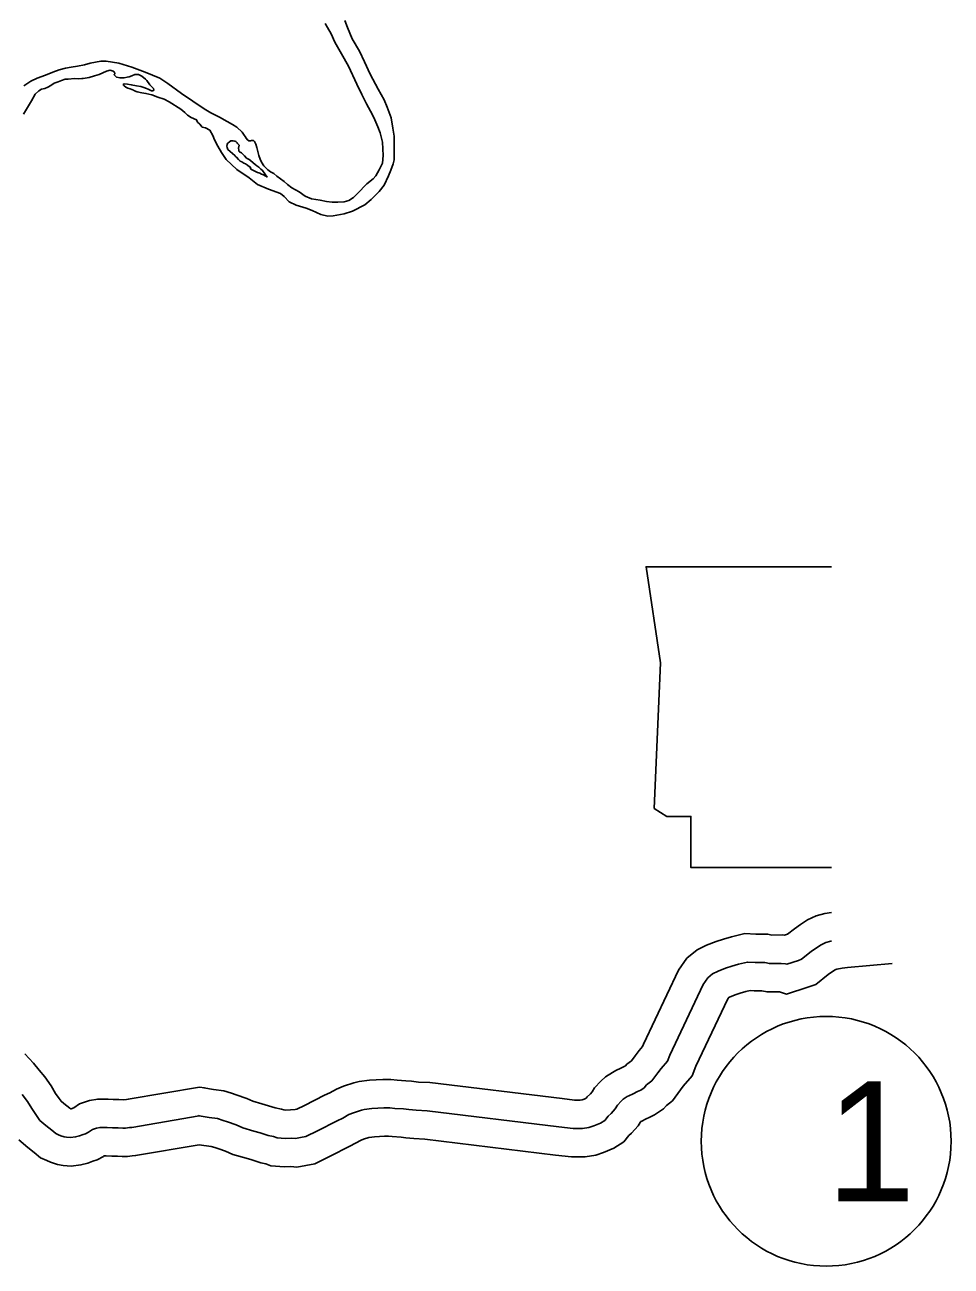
# Model space of a CAD drawing. Extents: x -83719 to 153526, y -11835 to 11446.
# Drawn here: x 8444.5 to 8607.6, y 719.9 to 938.6 of the extents above; entities that cross this region are included whole.
import ezdxf

# ---------------------------------------------------------------- set-up
doc = ezdxf.new("R2010")
doc.units = 0
for name, color, linetype in [('Level 10', 7, 'Continuous'), ('Level 11', 7, 'Continuous'), ('Level 21', 7, 'Continuous'), ('Level 27', 7, 'Continuous'), ('Level 59', 7, 'Continuous'), ('Level 9', 7, 'Continuous')]:
    doc.layers.add(name, color=color, linetype=linetype)

msp = doc.modelspace()

# ---------------------------------------------------------------- linework, layer by layer
at = {"layer": 'Level 10'}
for points in [[(8444.48, 757.35), (8446.01, 755.74), (8447.01, 754.47), (8447.98, 753.28), (8449.11, 751.73), (8449.91, 750.39), (8450.52, 749.49), (8450.87, 749), (8451.33, 748.61), (8452.39, 747.77), (8452.54, 747.65), (8452.64, 747.67), (8453.1, 747.84), (8454.12, 748.54), (8455.87, 749.13), (8457.33, 749.38), (8459.14, 749.36), (8460.01, 749.31), (8461.06, 749.32), (8461.89, 749.27), (8461.91, 749.27), (8462.38, 749.32), (8462.68, 749.35), (8475.23, 751.51)], [(8443.44, 742.18), (8445, 740.87), (8446.1, 740), (8447.25, 739.05), (8448.37, 738.54), (8449.03, 738.25), (8450.24, 737.84), (8451.24, 737.69), (8452.64, 737.57), (8454.35, 737.79), (8455.6, 738.11), (8456.47, 738.42), (8457.23, 738.69), (8458.31, 739.29), (8458.42, 739.37), (8458.79, 739.36), (8459.79, 739.3), (8460.8, 739.32), (8461.64, 739.26), (8462.55, 739.28), (8463.41, 739.37), (8463.98, 739.43), (8475.19, 741.35)]]:
    msp.add_lwpolyline(points, dxfattribs=at)
at = {"layer": 'Level 11'}
for points in [[(8586.5, 782.26), (8585.33, 782.09), (8583.8, 781.65), (8582.27, 780.95), (8581.07, 780.15), (8579.97, 779.38), (8578.79, 778.45), (8578.23, 778.26), (8577.81, 778.3), (8576.02, 778.27), (8575.28, 778.41), (8573.21, 778.46), (8571.25, 778.53), (8568.9, 777.99), (8567.5, 777.58), (8566.2, 777.17), (8564.51, 776.51), (8562.84, 775.67), (8561.06, 774.2), (8559.57, 772.08), (8553.41, 759.07), (8553.26, 758.67), (8552.63, 757.95), (8551.93, 757.02), (8551.27, 756.13), (8550.48, 755.52), (8550.27, 755.27), (8549.4, 754.82), (8548.54, 754.43), (8547.93, 754.08), (8546.75, 753.33), (8545.92, 752.55), (8544.8, 751.34), (8544.39, 750.66), (8544.09, 750.33), (8543.5, 749.76), (8543.31, 749.53), (8542.95, 749.38), (8542.61, 749.27), (8542.25, 749.21), (8541.26, 749.2), (8539.1, 749.46), (8515.77, 752.28), (8513.79, 752.39), (8512.59, 752.53), (8511.58, 752.62), (8510.03, 752.73), (8508.95, 752.84), (8507.51, 752.82), (8505.14, 752.71), (8503.37, 752.47), (8502.43, 752.27), (8500.57, 751.66), (8499.37, 751.14), (8498.19, 750.51), (8497.23, 750.05), (8493.74, 748.25), (8492.38, 747.58), (8492.06, 747.52), (8490.41, 747.45), (8490.07, 747.47), (8489.65, 747.63), (8488.56, 747.85), (8487.4, 748.22), (8486.22, 748.56), (8484.6, 749.03), (8483.59, 749.49), (8481.71, 750.16), (8480.86, 750.4), (8479.53, 750.83), (8477.68, 751.1), (8475.98, 751.37)], [(8597.21, 773.29), (8589.35, 772.59), (8588.38, 772.44), (8587.47, 772.3), (8587.27, 772.24), (8587.14, 772.18), (8586.7, 771.89), (8585.95, 771.36), (8583.73, 769.6), (8582.33, 769.08), (8578.58, 767.86), (8577.37, 768.29), (8575.17, 768.26), (8574.23, 768.43), (8572.9, 768.46), (8572.2, 768.49), (8571.42, 768.31), (8570.43, 768.02), (8569.55, 767.74), (8568.58, 767.36), (8568.42, 767.28), (8568.25, 767.04), (8562.63, 755.18), (8562.01, 753.49), (8560.4, 751.64), (8559.93, 751.03), (8558.49, 749.08), (8557.44, 748.26), (8556.92, 747.65), (8555.37, 746.58), (8554.52, 746.21), (8553.77, 745.82), (8553.11, 745.52), (8552.95, 745.42), (8552.82, 745.28), (8552.45, 744.68), (8551.31, 743.4), (8550.84, 742.95), (8549.95, 741.87), (8548.19, 740.72), (8546.37, 739.98), (8544.99, 739.53), (8543.15, 739.23), (8540.74, 739.19), (8537.9, 739.53), (8514.9, 742.32), (8512.95, 742.42), (8511.54, 742.58), (8510.75, 742.66), (8509.17, 742.77), (8508.51, 742.84), (8507.82, 742.83), (8506.06, 742.74), (8505.1, 742.61), (8505.04, 742.6), (8504.12, 742.3), (8503.73, 742.13), (8502.73, 741.6), (8501.7, 741.1), (8498.24, 739.32), (8495.57, 738), (8493.96, 737.7), (8492.39, 737.39), (8491.34, 737.48), (8490.21, 737.43), (8487.82, 737.63), (8486.89, 737.98), (8486.05, 738.14), (8484.47, 738.66), (8483.44, 738.96), (8481.12, 739.63), (8479.84, 740.21), (8478.64, 740.63), (8477.95, 740.83), (8477.28, 741.05), (8475.19, 741.35)], [(8476.11, 751.34), (8475.23, 751.51)]]:
    msp.add_lwpolyline(points, dxfattribs=at)
at = {"layer": 'Level 21'}
msp.add_lwpolyline([(8586.5, 843.16), (8553.86, 843.17), (8556.4, 826.26), (8555.27, 800.6), (8557.53, 799.19), (8561.76, 799.19), (8561.76, 790.16), (8586.5, 790.16)], dxfattribs=at)
at = {"layer": 'Level 27'}
msp.add_circle((8585.58, 741.95), 22, dxfattribs=at)
at = {"layer": 'Level 59'}
for points in [[(8586.5, 777.21), (8586.4, 777.19), (8585.54, 776.95), (8584.71, 776.57), (8583.88, 776.02), (8582.96, 775.37), (8581.25, 774.01), (8580.68, 773.8), (8578.66, 773.14), (8578.39, 773.24), (8577.66, 773.29), (8575.59, 773.26), (8574.76, 773.42), (8573.06, 773.46), (8571.72, 773.51), (8570.16, 773.15), (8568.97, 772.8), (8567.87, 772.45), (8566.55, 771.93), (8565.59, 771.45), (8564.76, 770.77), (8563.91, 769.56), (8558.02, 757.12), (8557.63, 756.08), (8556.52, 754.8), (8555.93, 754.02), (8554.88, 752.61), (8553.96, 751.89), (8553.53, 751.38), (8552.94, 750.98), (8552.38, 750.73), (8551.58, 750.32), (8550.82, 749.98), (8550.52, 749.81), (8549.83, 749.36), (8549.47, 749.02), (8548.81, 748.31), (8548.42, 747.67), (8547.7, 746.86), (8547.17, 746.35), (8546.58, 745.64), (8545.85, 745.17), (8544.66, 744.68), (8543.8, 744.4), (8542.7, 744.22), (8541, 744.2), (8538.5, 744.49), (8515.34, 747.3), (8513.37, 747.41), (8512.07, 747.55), (8511.17, 747.64), (8509.6, 747.75), (8508.73, 747.84), (8507.67, 747.83), (8505.6, 747.73), (8504.24, 747.54), (8503.74, 747.44), (8502.35, 746.98), (8501.55, 746.64), (8500.46, 746.05), (8499.47, 745.57), (8495.99, 743.79), (8493.97, 742.79), (8493.01, 742.61), (8492.11, 742.43), (8491.44, 742.49), (8490.31, 742.44), (8488.94, 742.55), (8488.27, 742.81), (8487.31, 742.99), (8485.93, 743.44), (8484.83, 743.76), (8482.86, 744.33), (8481.72, 744.85), (8480.18, 745.4), (8479.41, 745.62), (8478.4, 745.94), (8476.93, 746.15), (8475.2, 746.43)], [(8444.02, 750.22), (8444.94, 748.97), (8445.69, 747.71), (8446.4, 746.65), (8447.15, 745.59), (8448.16, 744.74), (8449.24, 743.89), (8449.92, 743.33), (8450.42, 743.1), (8450.85, 742.91), (8451.42, 742.72), (8451.82, 742.66), (8452.52, 742.6), (8453.42, 742.71), (8454.12, 742.89), (8454.78, 743.13), (8455.18, 743.27), (8455.68, 743.54), (8456.37, 744.02), (8457.1, 744.27), (8457.73, 744.38), (8458.96, 744.36), (8459.9, 744.31), (8460.93, 744.32), (8461.76, 744.27), (8462.23, 744.27), (8462.9, 744.35), (8463.33, 744.39), (8475.2, 746.43)], [(8475.2, 746.43), (8474.99, 746.47)]]:
    msp.add_lwpolyline(points, dxfattribs=at)
at = {"layer": 'Level 9'}
for points in [[(8500.84, 939.43), (8501.28, 938.19), (8502.13, 936.17), (8503.39, 933.98), (8504.27, 932.12), (8505.26, 929.96), (8506.72, 927.3), (8507.74, 925.44), (8508.28, 924.15), (8508.97, 922.25), (8509.28, 920.45), (8509.5, 919.02), (8509.51, 917.55), (8509.52, 916.62), (8509.53, 915.65), (8509.51, 914.88), (8509.35, 914.18), (8508.92, 913.04), (8508.53, 912.03), (8507.75, 910.42), (8506.89, 909.28), (8505.44, 907.87), (8504.35, 906.92), (8502.16, 905.8), (8500.73, 905.32), (8498.8, 905), (8497.84, 904.95), (8496.6, 905.24), (8495.09, 905.93), (8493.99, 906.32), (8492.25, 906.9), (8491.05, 907.46), (8490.17, 908.41), (8489.47, 908.91), (8487.39, 909.69), (8485.42, 910.54), (8483.97, 911.66), (8481.79, 913.17), (8479.91, 914.89), (8479.13, 916.18), (8478.49, 917.24), (8477.88, 918.37), (8477.57, 919.17), (8477.03, 920.06), (8476.32, 920.49), (8475.72, 920.62), (8475.32, 921.12), (8474.91, 921.51), (8474.71, 921.88), (8473.77, 922.3), (8473.13, 922.7), (8472.63, 923.19), (8471.96, 923.79), (8469.91, 925.07), (8469.04, 925.56), (8467.9, 925.91), (8466.87, 926.3)], [(8505.8, 911.54), (8506.27, 912.05), (8506.89, 913.12), (8507.48, 914.29), (8507.57, 915.6), (8507.44, 918), (8507.06, 919.63), (8506.62, 920.66), (8505.93, 922.29), (8505.36, 923.42), (8504.64, 924.71), (8503.79, 926.37), (8502.94, 928.17), (8501.45, 931.39), (8500.23, 933.51), (8499.07, 935.57), (8498.43, 937.03), (8497.78, 938.19), (8497.34, 938.89)], [(8444.29, 927.88), (8445.51, 928.73), (8446.67, 929.27), (8448.13, 929.79), (8449.43, 930.3), (8450.53, 930.71), (8451.66, 931.03), (8452.62, 931.17), (8453.75, 931.35), (8454.98, 931.59), (8456.01, 931.9), (8457.88, 932.22), (8458.78, 932.27), (8461.05, 931.89), (8463.32, 931.21), (8465.69, 930.3), (8468.27, 929.26), (8469.65, 928.3), (8472.06, 926.56), (8474.08, 925.21), (8476.06, 923.86), (8477.26, 923.14), (8478.74, 922.35), (8480.08, 921.63), (8481.05, 921.11), (8481.82, 920.61), (8482.73, 919.72), (8483.1, 919.19), (8483.27, 918.99), (8483.47, 918.66), (8483.71, 918.36), (8483.91, 918.23), (8484.11, 918.2), (8484.24, 918.2), (8484.41, 918.24), (8484.74, 918.24), (8484.94, 918.11), (8485.18, 917.61), (8485.35, 917.01), (8485.67, 915.65), (8485.94, 914.95), (8486.18, 914.45), (8486.55, 913.78), (8487.26, 913.12), (8487.76, 912.76), (8488.33, 912.43), (8488.84, 912.01), (8490.14, 911.02), (8490.72, 910.49), (8491.52, 909.93), (8492.8, 909.21), (8493.87, 908.48), (8494.97, 907.99), (8496.51, 907.74), (8497.58, 907.52), (8498.61, 907.4), (8499.58, 907.41), (8500.68, 907.48), (8501.54, 907.69), (8502.37, 908.24), (8503.53, 909.38), (8504.22, 910.16), (8504.68, 910.66), (8505.8, 911.54)], [(8466.87, 926.3), (8466.3, 926.43), (8465.8, 926.56), (8465.06, 926.69), (8464.29, 926.85), (8463.79, 927.04), (8463.63, 927.11), (8463.02, 927.37), (8462.62, 927.5), (8462.25, 927.66), (8461.95, 927.92), (8461.85, 928.02), (8461.82, 928.12), (8461.98, 928.23), (8462.55, 928.2), (8463.22, 928.1), (8464.12, 927.91), (8464.89, 927.75), (8465.42, 927.59), (8465.92, 927.43), (8466.22, 927.3), (8466.46, 927.2), (8466.76, 927.04), (8466.99, 927.01), (8467.19, 927.08), (8467.22, 927.14), (8467.12, 927.44), (8466.79, 927.77), (8466.48, 928.1), (8465.94, 928.83), (8465.74, 929.1), (8465.07, 929.62), (8464.5, 929.92), (8463.87, 929.91), (8463.3, 929.67), (8462.84, 929.5), (8462.5, 929.4), (8462, 929.33), (8461.6, 929.32), (8461.24, 929.29), (8460.6, 929.45), (8460.44, 929.58), (8460.2, 929.84), (8460.23, 929.88), (8460.33, 930.01), (8460.26, 930.28), (8460.06, 930.48), (8459.53, 930.64), (8458.86, 930.5), (8458.23, 930.16), (8457.57, 929.88), (8456.77, 929.64), (8455.8, 929.37), (8454.74, 929.19), (8454.51, 929.19), (8454.01, 929.11), (8453.21, 929.21), (8452.11, 929.1), (8451.61, 929.06), (8450.94, 928.82), (8450.38, 928.61), (8449.65, 928.34), (8449.05, 927.96), (8448.56, 927.69), (8447.99, 927.42), (8447.39, 927.28), (8446.93, 927.04), (8446.3, 926.4), (8445.68, 925.26), (8444.27, 922.91)], [(8482.66, 916.09), (8482.26, 916.25), (8482.23, 916.28), (8482.16, 916.55), (8482.12, 916.91), (8482.21, 917.42), (8482.07, 917.61), (8481.94, 917.71), (8481.84, 917.88), (8481.64, 918.07), (8481.47, 918.14), (8481.13, 918.23), (8480.73, 918.2), (8480.5, 918.03), (8480.24, 917.79), (8480.14, 917.72), (8480.08, 917.55), (8480.05, 917.28), (8480.08, 917.05), (8480.25, 916.69)], [(8480.25, 916.69), (8481.06, 915.96), (8481.44, 915.64), (8481.64, 915.4), (8481.77, 915.31), (8482.08, 914.91), (8482.38, 914.65), (8482.68, 914.48), (8483.02, 914.29), (8483.32, 914.13), (8483.52, 914.03), (8483.69, 913.9), (8484.06, 913.64), (8484.13, 913.6), (8484.3, 913.24), (8484.5, 913.11), (8484.77, 912.98), (8484.97, 912.88), (8485.24, 912.75), (8485.44, 912.62), (8485.68, 912.56), (8485.84, 912.49), (8486.15, 912.36), (8486.48, 912.2), (8486.78, 912.04), (8487.02, 911.94), (8487.15, 911.81), (8486.34, 913), (8486.03, 913.2), (8485.66, 913.56), (8485.33, 913.79), (8485.02, 914.02), (8484.69, 914.35), (8484.21, 914.74), (8483.98, 914.94), (8483.54, 915.13), (8483.17, 915.59), (8482.66, 916.09)]]:
    msp.add_lwpolyline(points, dxfattribs=at)

# ---------------------------------------------------------------- texts
at = {"layer": 'Level 27'}
msp.add_text('1', height=21.12, dxfattribs=at).set_placement((8585.58, 731.39))

doc.saveas('drawing.dxf')
